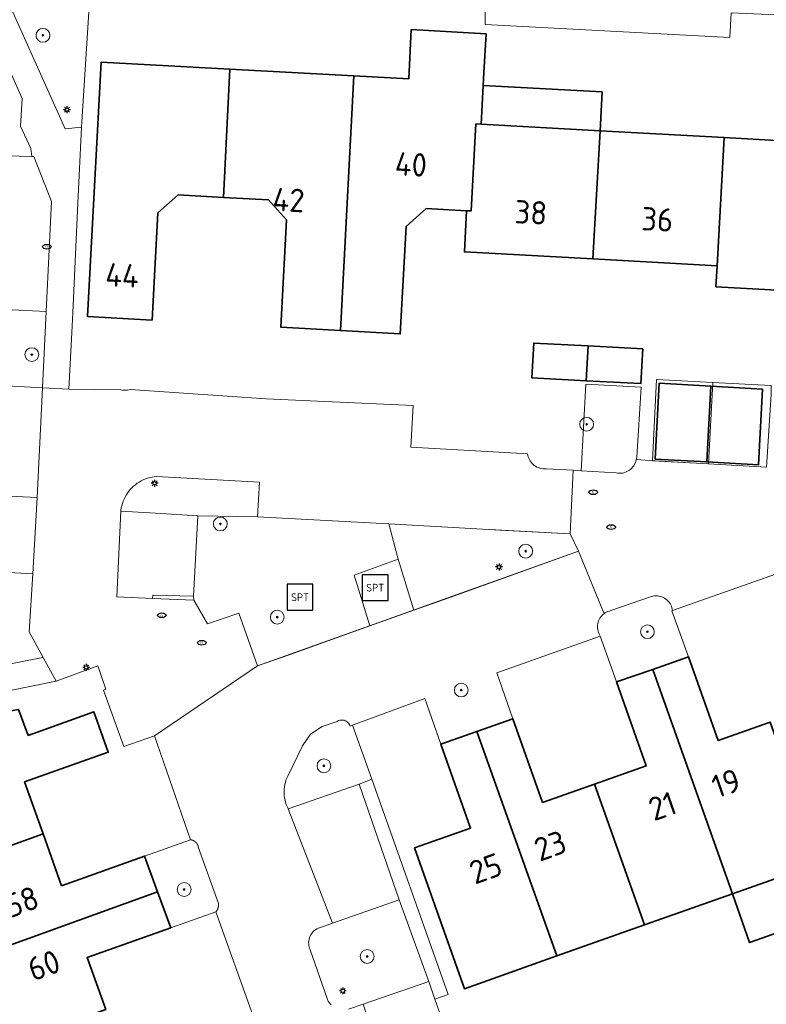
# Model space of a CAD drawing. Header units: metres. Extents: x 152610 to 160096, y 456114 to 462495.
# Tile 501 of 656: x 158115 to 158158, y 460393 to 460450. Entities that reach past the tile are written whole.
import ezdxf
from ezdxf.enums import TextEntityAlignment as Align

# ---------------------------------------------------------------- set-up
doc = ezdxf.new("R2010")
doc.units = ezdxf.units.M
doc.header["$LTSCALE"] = 0.5
doc.layers.get('0').update_dxf_attribs({"linetype": 'CONTINUOUS'})
for name, color, linetype, lineweight in [('B-PV-GR-BEPLANTING_CULTUUR_BODEMBEDEKKER-GV', 251, 'CONTINUOUS', 18), ('B-PV-GR-BEPLANTING_CULTUUR_BOSPLANTSOEN-GV', 251, 'CONTINUOUS', 18), ('B-PV-GR-BEPLANTING_CULTUUR_HEESTERS-GV', 251, 'CONTINUOUS', 18), ('B-PV-GR-BOOM-S', 251, 'CONTINUOUS', 25), ('B-PV-GR-HAAG-GV', 251, 'CONTINUOUS', 13), ('B-PV-IE-MEUBILAIR-S', 251, 'CONTINUOUS', 25), ('B-PV-IE-MEUBILAIR_WEGMEUBILAIR-S', 251, 'CONTINUOUS', 25), ('B-PV-IE-TERREINAFSCHEIDING_KUNSTMATIG_MUUR-G', 251, 'IE-TERREINAFSCHEIDING_KUNSTMATIG-SO', 18), ('B-PV-IE-TERREINAFSCHEIDING_KUNSTMATIG_MUUR-GV', 251, 'CONTINUOUS', 18), ('B-PV-OG-BEBOUWING-GV', 6, 'CONTINUOUS', 35), ('B-PV-OG-BEBOUWING-T18', 1, 'CONTINUOUS', 18), ('B-PV-OG-BEBOUWING_OVERBOUWING-GV', 251, 'CONTINUOUS', 18), ('B-PV-OG-TERREIN_BEGROEID-GV', 251, 'CONTINUOUS', 18), ('B-PV-VH-GESLOTENVERHARDING_ASFALT-GV', 251, 'CONTINUOUS', 18), ('B-PV-VH-ONVERHARD_ZAND-GV', 251, 'CONTINUOUS', 18), ('B-PV-VH-OPENVERHARDING_BETONSTRAATSTEEN-GV', 251, 'CONTINUOUS', 18), ('B-PV-VH-OPENVERHARDING_TEGEL-GV', 251, 'CONTINUOUS', 18)]:
    doc.layers.add(name, color=color, linetype=linetype, lineweight=lineweight)
doc.styles.add('NLCS-ISO', font='NLCS-ISO.ttf')
doc.styles.add('NLCS-ISO-M750-T18', font='NLCS-ISO.ttf', dxfattribs={"height": 1.35})
doc.linetypes.add('IE-TERREINAFSCHEIDING_KUNSTMATIG-SO', pattern='A,4,[82,NLCS.SHX,S=0.75,R=90,X=0,Y=0],4,-2', length=10)

# ---------------------------------------------------------------- blocks, each defined once
blk = doc.blocks.new('SIE-MEUBILAIR_PAAL_LICHTMAST-SO')
for points in [[(-0.62, 0), (-1, 0)], [(-0.71, 0.71), (-0.44, 0.44)], [(0, 1), (0, 0.62)], [(0.44, 0.44), (0.71, 0.71)], [(1, 0), (0.62, 0)], [(-0.71, -0.71), (-0.44, -0.44)], [(0, -0.62), (0, -1)], [(0.44, -0.44), (0.71, -0.71)]]:
    blk.add_lwpolyline(points)
blk.add_circle((0, 0), 0.5)
blk = doc.blocks.new('SIE-MEUBILAIR_PUT_RIOOLPUT-SO')
blk.add_ellipse((0, 0), major_axis=(1.25, 0), ratio=0.54)
at = {"style": 'NLCS-ISO'}
blk.add_text('ri', height=0.75, dxfattribs=at).set_placement((-0.04, 0.07), align=Align.MIDDLE_CENTER)
blk = doc.blocks.new('SIE-WEG_SPEELTOESTEL-SO')
at = {"flags": 128}
blk.add_lwpolyline([(-3.75, -3.75), (3.75, -3.75), (3.75, 3.75), (-3.75, 3.75)], close=True, dxfattribs=at)
at = {"style": 'NLCS-ISO'}
blk.add_text('SPT', height=2.25, dxfattribs=at).set_placement((0, 0), align=Align.MIDDLE_CENTER)
blk = doc.blocks.new('SGR-BOOM_GBKN-SO')
at = {"linetype": 'ByBlock', "lineweight": 18}
h = blk.add_hatch(color=0, dxfattribs=at)
h.dxf.hatch_style = 1
edge = h.paths.add_edge_path()
edge.add_arc((0, 0), 0.25, 0, 360)
at = {"color": 0, "linetype": 'ByBlock', "lineweight": 18}
for radius in [2, 0.25]:
    blk.add_circle((0, 0), radius, dxfattribs=at)
at = {"color": 0, "linetype": 'ByBlock', "lineweight": 18, "style": 'NLCS-ISO'}
blk.add_attdef('SOORT', (2.5, 0), '', height=1.5, dxfattribs=at)

msp = doc.modelspace()

# ---------------------------------------------------------------- linework, layer by layer
at = {"layer": 'B-PV-GR-BEPLANTING_CULTUUR_BODEMBEDEKKER-GV', "flags": 128}
for points in [[(158116.44, 460433.41), (158113.669, 460433.551), (158113.555, 460431.35), (158113.44, 460429.14), (158116.23, 460428.99)], [(158150.627, 460424.829), (158150.656, 460424.977), (158150.909, 460429.03), (158147.717, 460429.196), (158147.439, 460424.18), (158149.471, 460424.056), (158149.559, 460424.043), (158149.649, 460424.038), (158149.738, 460424.041), (158149.826, 460424.052), (158149.914, 460424.071), (158149.999, 460424.098), (158150.082, 460424.132), (158150.161, 460424.174), (158150.236, 460424.222), (158150.306, 460424.277), (158150.372, 460424.338), (158150.431, 460424.405), (158150.484, 460424.476), (158150.5, 460424.5), (158150.608, 460424.729)], [(158151.857, 460416.933), (158151.769, 460416.937), (158151.681, 460416.933), (158151.594, 460416.921), (158151.508, 460416.901), (158151.448, 460416.882), (158149.159, 460416.081), (158149.074, 460416.06), (158148.991, 460416.032), (158148.911, 460415.997), (158148.835, 460415.954), (158148.763, 460415.905), (158148.696, 460415.849), (158148.634, 460415.787), (158148.578, 460415.72), (158148.528, 460415.648), (158148.486, 460415.571), (158148.45, 460415.491), (158148.422, 460415.409), (158148.401, 460415.324), (158148.389, 460415.237), (158148.384, 460415.15), (158148.387, 460415.062), (158148.399, 460414.976), (158148.418, 460414.89), (158148.445, 460414.807), (158148.479, 460414.727), (158148.52, 460414.65), (158148.545, 460414.611), (158149.49, 460411.95), (158151.581, 460412.677), (158153.66, 460413.4), (158152.7, 460416.07), (158152.735, 460416.082), (158152.72, 460416.169), (158152.698, 460416.254), (158152.668, 460416.337), (158152.631, 460416.417), (158152.586, 460416.493), (158152.535, 460416.565), (158152.478, 460416.632), (158152.415, 460416.693), (158152.346, 460416.748), (158152.273, 460416.797), (158152.195, 460416.839), (158152.114, 460416.874), (158152.031, 460416.902), (158151.945, 460416.921)], [(158133.638, 460409.739), (158133.574, 460409.744), (158133.511, 460409.74), (158133.448, 460409.728), (158133.387, 460409.708), (158133.33, 460409.681), (158133.308, 460409.669), (158132.44, 460409.379), (158131.749, 460408.932), (158131.283, 460408.254), (158130.434, 460406.494), (158130.381, 460406.376), (158130.336, 460406.254), (158130.298, 460406.13), (158130.268, 460406.004), (158130.246, 460405.876), (158130.231, 460405.747), (158130.225, 460405.618), (158130.227, 460405.488), (158130.236, 460405.359), (158130.254, 460405.231), (158130.279, 460405.104), (158130.313, 460404.978), (158130.354, 460404.855), (158130.402, 460404.735), (158130.458, 460404.618), (158130.466, 460404.602), (158134.58, 460406.03), (158135.304, 460406.318), (158134.196, 460409.444), (158134.056, 460409.392), (158134.033, 460409.451), (158134.002, 460409.507), (158133.965, 460409.559), (158133.921, 460409.605), (158133.872, 460409.646), (158133.818, 460409.68), (158133.761, 460409.707), (158133.7, 460409.727)]]:
    msp.add_lwpolyline(points, close=True, dxfattribs=at)
msp.add_lwpolyline([(158133.967, 460393.003), (158134.801, 460393.283), (158138.61, 460394.6), (158136.9, 460399.32), (158133.025, 460397.978), (158132.275, 460397.716), (158132.195, 460397.684), (158132.118, 460397.644), (158132.045, 460397.598), (158131.977, 460397.545), (158131.914, 460397.486), (158131.856, 460397.421), (158131.805, 460397.352), (158131.761, 460397.277), (158131.723, 460397.199), (158131.693, 460397.119), (158131.671, 460397.035), (158131.656, 460396.95), (158131.649, 460396.864), (158131.65, 460396.777), (158131.66, 460396.691), (158131.677, 460396.607), (158131.702, 460396.524), (158131.734, 460396.444), (158131.741, 460396.429), (158132.714, 460393.613), (158132.747, 460393.53), (158132.786, 460393.451), (158132.833, 460393.376), (158132.887, 460393.305), (158132.946, 460393.239)], dxfattribs=at)
at = {"layer": 'B-PV-GR-BEPLANTING_CULTUUR_BOSPLANTSOEN-GV', "flags": 128}
for points in [[(158113.655, 460452.624), (158117.54, 460443.98), (158118.49, 460444.08), (158118.92, 460450.76)], [(158114.15, 460442.42), (158115.616, 460442.387), (158115.55, 460442.85), (158114.96, 460444.15), (158115.06, 460445.74), (158112.032, 460452.485)], [(158141.884, 460451.32), (158141.884, 460450.025), (158156.055, 460449.283), (158156.13, 460450.703), (158165.274, 460450.295), (158165.311, 460451.119), (158188.671, 460449.952), (158188.589, 460448.306), (158195.77, 460447.918), (158195.861, 460449.656), (158212.454, 460448.788), (158212.42, 460447.02), (158212.254, 460444.057), (158236.597, 460442.429), (158236.479, 460439.825), (158239.24, 460439.495), (158239.597, 460447.373), (158238.511, 460447.744), (158220.356, 460450.989)]]:
    msp.add_lwpolyline(points, dxfattribs=at)
at = {"layer": 'B-PV-GR-BEPLANTING_CULTUUR_HEESTERS-GV', "flags": 128}
for points in [[(158128.8, 460423.52), (158122.84, 460423.855), (158122.707, 460423.841), (158122.574, 460423.82), (158122.444, 460423.79), (158122.315, 460423.753), (158122.188, 460423.708), (158122.065, 460423.656), (158121.945, 460423.597), (158121.829, 460423.53), (158121.716, 460423.457), (158121.609, 460423.377), (158121.506, 460423.291), (158121.409, 460423.198), (158121.317, 460423.101), (158121.232, 460422.997), (158121.152, 460422.889), (158121.08, 460422.777), (158121.014, 460422.66), (158120.955, 460422.54), (158120.903, 460422.416), (158120.859, 460422.289), (158120.823, 460422.16), (158120.794, 460422.029), (158120.773, 460421.897), (158120.768, 460421.85), (158122.777, 460421.728), (158125.22, 460421.58), (158128.69, 460421.52)], [(158112.96, 460420.56), (158112.85, 460418.36), (158115.67, 460418.22), (158115.92, 460422.63), (158113.07, 460422.76)], [(158124.82, 460402.807), (158124.811, 460402.808), (158122.141, 460401.866), (158122.898, 460399.791), (158123.655, 460397.715), (158126.268, 460398.625), (158126.275, 460398.633), (158126.282, 460398.641), (158126.289, 460398.649), (158126.296, 460398.657), (158126.302, 460398.666), (158126.309, 460398.674), (158126.315, 460398.683), (158126.321, 460398.691), (158126.327, 460398.7), (158126.333, 460398.709), (158126.338, 460398.718), (158126.344, 460398.727), (158126.349, 460398.736), (158126.354, 460398.746), (158126.359, 460398.755), (158126.364, 460398.765), (158126.369, 460398.774), (158126.373, 460398.784), (158126.377, 460398.793), (158126.381, 460398.803), (158126.385, 460398.813), (158126.389, 460398.823), (158126.393, 460398.833), (158126.396, 460398.843), (158126.403, 460398.863), (158126.405, 460398.874), (158126.408, 460398.884), (158126.411, 460398.894), (158126.413, 460398.904), (158126.415, 460398.915), (158126.417, 460398.925), (158126.419, 460398.936), (158126.421, 460398.946), (158126.422, 460398.957), (158126.424, 460398.967), (158126.424, 460398.978), (158126.425, 460398.988), (158126.426, 460398.999), (158126.427, 460399.01), (158126.427, 460399.02), (158126.427, 460399.031), (158126.427, 460399.041), (158126.427, 460399.052), (158126.426, 460399.063), (158126.426, 460399.073), (158126.425, 460399.084), (158126.424, 460399.094), (158126.423, 460399.105), (158126.422, 460399.115), (158126.42, 460399.126), (158125.256, 460402.394), (158125.254, 460402.403), (158125.252, 460402.412), (158125.25, 460402.42), (158125.248, 460402.429), (158125.246, 460402.438), (158125.243, 460402.447), (158125.24, 460402.455), (158125.238, 460402.464), (158125.234, 460402.472), (158125.231, 460402.481), (158125.228, 460402.489), (158125.225, 460402.498), (158125.221, 460402.506), (158125.217, 460402.514), (158125.213, 460402.522), (158125.209, 460402.53), (158125.205, 460402.538), (158125.201, 460402.546), (158125.196, 460402.554), (158125.192, 460402.562), (158125.187, 460402.57), (158125.182, 460402.577), (158125.177, 460402.585), (158125.172, 460402.592), (158125.167, 460402.6), (158125.162, 460402.607), (158125.156, 460402.614), (158125.15, 460402.621), (158125.145, 460402.628), (158125.139, 460402.635), (158125.133, 460402.642), (158125.127, 460402.648), (158125.121, 460402.655), (158125.114, 460402.661), (158125.108, 460402.668), (158125.101, 460402.674), (158125.095, 460402.68), (158125.088, 460402.686), (158125.081, 460402.692), (158125.074, 460402.698), (158125.067, 460402.703), (158125.06, 460402.709), (158125.052, 460402.714), (158125.045, 460402.719), (158125.038, 460402.724), (158125.03, 460402.729), (158125.023, 460402.734), (158125.015, 460402.739), (158125.007, 460402.743), (158124.999, 460402.748), (158124.991, 460402.752), (158124.983, 460402.756), (158124.975, 460402.76), (158124.967, 460402.764), (158124.959, 460402.768), (158124.95, 460402.771), (158124.942, 460402.775), (158124.934, 460402.778), (158124.925, 460402.781), (158124.917, 460402.784), (158124.908, 460402.787), (158124.899, 460402.79), (158124.891, 460402.792), (158124.882, 460402.795), (158124.873, 460402.797), (158124.864, 460402.799), (158124.856, 460402.801), (158124.847, 460402.803), (158124.838, 460402.804), (158124.829, 460402.806)]]:
    msp.add_lwpolyline(points, close=True, dxfattribs=at)
at = {"layer": 'B-PV-GR-HAAG-GV', "flags": 128}
msp.add_lwpolyline([(158135.304, 460406.318), (158134.58, 460406.03), (158136.9, 460399.32), (158138.61, 460394.6), (158138.968, 460393.582), (158139.724, 460393.848)], close=True, dxfattribs=at)
at = {"layer": 'B-PV-IE-TERREINAFSCHEIDING_KUNSTMATIG_MUUR-G', "flags": 128}
msp.add_lwpolyline([(158142.121, 460420.785), (158146.8, 460420.53), (158147.28, 460419.52), (158128.69, 460412.89), (158127.61, 460415.94), (158125.79, 460415.31), (158124.99, 460416.68)], dxfattribs=at)
at = {"layer": 'B-PV-IE-TERREINAFSCHEIDING_KUNSTMATIG_MUUR-GV', "flags": 128}
msp.add_lwpolyline([(158124.98, 460416.92), (158122.616, 460416.979), (158122.61, 460416.78), (158124.99, 460416.68)], close=True, dxfattribs=at)
at = {"layer": 'B-PV-OG-BEBOUWING-GV', "flags": 128}
for points in [[(158141.925, 460449.496), (158137.595, 460449.734), (158137.444, 460446.886), (158134.27, 460447.06), (158133.49, 460432.307), (158136.96, 460432.11), (158137.3, 460438.33), (158138.46, 460439.37), (158140.8, 460439.241), (158141.07, 460439.24), (158141.34, 460444.27), (158141.64, 460444.26), (158141.762, 460446.507), (158141.803, 460447.25)], [(158127.08, 460447.45), (158119.62, 460447.85), (158118.84, 460433.11), (158122.58, 460432.91), (158122.92, 460439.13), (158124.08, 460440.16), (158126.71, 460440.02)], [(158134.27, 460447.06), (158127.08, 460447.45), (158126.71, 460440.02), (158129.33, 460439.87), (158130.37, 460438.71), (158130.031, 460432.504), (158133.49, 460432.307)], [(158164.74, 460441.93), (158165.006, 460447.171), (158162.305, 460447.297), (158162.112, 460443.129), (158155.718, 460443.48), (158155.31, 460436.05), (158155.246, 460434.84), (158159.865, 460434.595), (158159.929, 460435.796), (158162.77, 460435.64), (158162.97, 460439.34), (158164.59, 460439.252)], [(158148.654, 460446.127), (158141.762, 460446.507), (158141.64, 460444.26), (158148.53, 460443.88)], [(158141.64, 460444.26), (158141.34, 460444.27), (158141.07, 460439.24), (158140.8, 460439.241), (158140.67, 460436.855), (158148.119, 460436.45), (158148.53, 460443.88)], [(158155.718, 460443.48), (158148.53, 460443.88), (158148.119, 460436.45), (158155.31, 460436.05)], [(158147.84, 460431.416), (158144.69, 460431.58), (158144.58, 460429.557), (158147.728, 460429.394)], [(158151.01, 460431.25), (158147.84, 460431.416), (158147.728, 460429.394), (158150.901, 460429.23)], [(158154.944, 460429.085), (158151.949, 460429.251), (158151.719, 460424.857), (158154.714, 460424.691)], [(158157.94, 460428.918), (158154.944, 460429.085), (158154.714, 460424.691), (158157.71, 460424.524)], [(158155.38, 460408.56), (158153.66, 460413.4), (158151.581, 460412.677), (158156.2, 460399.68), (158161.289, 460401.479), (158158.39, 460409.63)], [(158156.2, 460399.68), (158151.581, 460412.677), (158149.49, 460411.95), (158151.21, 460407.09), (158148.21, 460406.03), (158151.108, 460397.879), (158151.111, 460397.88)], [(158115.389, 460408.85), (158114.847, 460410.352), (158100.945, 460407.877), (158101.48, 460406.39), (158101.555, 460406.417), (158102.418, 460404.017), (158105.975, 460405.296), (158106.002, 460405.221), (158106.32, 460405.335), (158108.14, 460400.22), (158116.26, 460403.149), (158115.19, 460406.16), (158120.04, 460407.89), (158119.2, 460410.22)], [(158145.2, 460404.96), (158143.48, 460409.82), (158141.4, 460409.08), (158146.019, 460396.08), (158151.108, 460397.879), (158148.21, 460406.03)], [(158146.019, 460396.08), (158141.4, 460409.08), (158139.31, 460408.34), (158141.03, 460403.49), (158137.788, 460402.336), (158140.67, 460394.18)], [(158117.33, 460400.15), (158116.26, 460403.149), (158108.14, 460400.22), (158109.96, 460395.13), (158122.898, 460399.791), (158122.141, 460401.866)], [(158162.29, 460398.652), (158161.289, 460401.479), (158156.2, 460399.68), (158157.2, 460396.852)], [(158123.655, 460397.715), (158122.898, 460399.791), (158109.96, 460395.13), (158111.77, 460390.05), (158119.89, 460392.979), (158118.81, 460395.99)]]:
    msp.add_lwpolyline(points, close=True, dxfattribs=at)
at = {"layer": 'B-PV-OG-BEBOUWING_OVERBOUWING-GV', "flags": 128}
for points in [[(158154.824, 460424.583), (158155.075, 460429.296), (158151.805, 460429.472), (158151.562, 460424.762)], [(158158.44, 460429.115), (158155.075, 460429.296), (158154.824, 460424.583), (158158.18, 460424.4), (158158.45, 460428.6)]]:
    msp.add_lwpolyline(points, close=True, dxfattribs=at)
at = {"layer": 'B-PV-OG-TERREIN_BEGROEID-GV', "flags": 128}
for points in [[(158128.69, 460421.52), (158125.22, 460421.58), (158124.98, 460416.92), (158124.99, 460416.68), (158125.79, 460415.31), (158127.61, 460415.94), (158128.69, 460412.89), (158130.58, 460413.54), (158135.194, 460415.193), (158134.285, 460418.135), (158136.834, 460419.061), (158136.292, 460421.104)], [(158142.753, 460420.751), (158136.292, 460421.104), (158136.834, 460419.061), (158137.738, 460416.104), (158139.82, 460416.85), (158147.28, 460419.52), (158146.8, 460420.53)], [(158137.738, 460416.104), (158136.834, 460419.061), (158134.285, 460418.135), (158135.194, 460415.193)]]:
    msp.add_lwpolyline(points, close=True, dxfattribs=at)
at = {"layer": 'B-PV-VH-GESLOTENVERHARDING_ASFALT-GV', "flags": 128}
for points in [[(158132.946, 460393.239), (158132.887, 460393.305), (158132.833, 460393.376), (158132.786, 460393.451), (158132.747, 460393.53), (158132.714, 460393.613), (158131.741, 460396.429), (158131.734, 460396.444), (158131.702, 460396.524), (158131.677, 460396.607), (158131.66, 460396.691), (158131.65, 460396.777), (158131.649, 460396.864), (158131.656, 460396.95), (158131.671, 460397.035), (158131.693, 460397.119), (158131.723, 460397.199), (158131.761, 460397.277), (158131.805, 460397.352), (158131.856, 460397.421), (158131.914, 460397.486), (158131.977, 460397.545), (158132.045, 460397.598), (158132.118, 460397.644), (158132.195, 460397.684), (158132.275, 460397.716), (158133.025, 460397.978), (158130.466, 460404.602), (158130.458, 460404.618), (158130.402, 460404.735), (158130.354, 460404.855), (158130.313, 460404.978), (158130.279, 460405.104), (158130.254, 460405.231), (158130.236, 460405.359), (158130.227, 460405.488), (158130.225, 460405.618), (158130.231, 460405.747), (158130.246, 460405.876), (158130.268, 460406.004), (158130.298, 460406.13), (158130.336, 460406.254), (158130.381, 460406.376), (158130.434, 460406.494), (158131.283, 460408.254), (158131.749, 460408.932), (158132.44, 460409.379), (158133.308, 460409.669), (158133.33, 460409.681), (158133.387, 460409.708), (158133.448, 460409.728), (158133.511, 460409.74), (158133.574, 460409.744), (158133.638, 460409.739), (158133.7, 460409.727), (158133.761, 460409.707), (158133.818, 460409.68), (158133.872, 460409.646), (158133.921, 460409.605), (158133.965, 460409.559), (158134.002, 460409.507), (158134.033, 460409.451), (158134.056, 460409.392), (158134.196, 460409.444), (158138.372, 460410.985), (158139.31, 460408.34), (158141.4, 460409.08), (158143.48, 460409.82), (158142.56, 460412.47), (158148.545, 460414.611), (158148.52, 460414.65), (158148.479, 460414.727), (158148.445, 460414.807), (158148.418, 460414.89), (158148.399, 460414.976), (158148.387, 460415.062), (158148.384, 460415.15), (158148.389, 460415.237), (158148.401, 460415.324), (158148.422, 460415.409), (158148.45, 460415.491), (158148.486, 460415.571), (158148.528, 460415.648), (158148.578, 460415.72), (158148.634, 460415.787), (158148.696, 460415.849), (158148.763, 460415.905), (158147.28, 460419.52), (158139.82, 460416.85), (158137.738, 460416.104), (158135.194, 460415.193), (158130.58, 460413.54), (158128.69, 460412.89), (158122.72, 460408.83), (158124.811, 460402.808), (158124.82, 460402.807), (158124.829, 460402.806), (158124.838, 460402.804), (158124.847, 460402.803), (158124.856, 460402.801), (158124.864, 460402.799), (158124.873, 460402.797), (158124.882, 460402.795), (158124.891, 460402.792), (158124.899, 460402.79), (158124.908, 460402.787), (158124.917, 460402.784), (158124.925, 460402.781), (158124.934, 460402.778), (158124.942, 460402.775), (158124.95, 460402.771), (158124.959, 460402.768), (158124.967, 460402.764), (158124.975, 460402.76), (158124.983, 460402.756), (158124.991, 460402.752), (158124.999, 460402.748), (158125.007, 460402.743), (158125.015, 460402.739), (158125.023, 460402.734), (158125.03, 460402.729), (158125.038, 460402.724), (158125.045, 460402.719), (158125.052, 460402.714), (158125.06, 460402.709), (158125.067, 460402.703), (158125.074, 460402.698), (158125.081, 460402.692), (158125.088, 460402.686), (158125.095, 460402.68), (158125.101, 460402.674), (158125.108, 460402.668), (158125.114, 460402.661), (158125.121, 460402.655), (158125.127, 460402.648), (158125.133, 460402.642), (158125.139, 460402.635), (158125.145, 460402.628), (158125.15, 460402.621), (158125.156, 460402.614), (158125.162, 460402.607), (158125.167, 460402.6), (158125.172, 460402.592), (158125.177, 460402.585), (158125.182, 460402.577), (158125.187, 460402.57), (158125.192, 460402.562), (158125.196, 460402.554), (158125.201, 460402.546), (158125.205, 460402.538), (158125.209, 460402.53), (158125.213, 460402.522), (158125.217, 460402.514), (158125.221, 460402.506), (158125.225, 460402.498), (158125.228, 460402.489), (158125.231, 460402.481), (158125.234, 460402.472), (158125.238, 460402.464), (158125.24, 460402.455), (158125.243, 460402.447), (158125.246, 460402.438), (158125.248, 460402.429), (158125.25, 460402.42), (158125.252, 460402.412), (158125.254, 460402.403), (158125.256, 460402.394), (158126.42, 460399.126), (158126.422, 460399.115), (158126.423, 460399.105), (158126.424, 460399.094), (158126.425, 460399.084), (158126.426, 460399.073), (158126.426, 460399.063), (158126.427, 460399.052), (158126.427, 460399.041), (158126.427, 460399.031), (158126.427, 460399.02), (158126.427, 460399.01), (158126.426, 460398.999), (158126.425, 460398.988), (158126.424, 460398.978), (158126.424, 460398.967), (158126.422, 460398.957), (158126.421, 460398.946), (158126.419, 460398.936), (158126.417, 460398.925), (158126.415, 460398.915), (158126.413, 460398.904), (158126.411, 460398.894), (158126.408, 460398.884), (158126.405, 460398.874), (158126.403, 460398.863), (158126.396, 460398.843), (158126.393, 460398.833), (158126.389, 460398.823), (158126.385, 460398.813), (158126.381, 460398.803), (158126.377, 460398.793), (158126.373, 460398.784), (158126.369, 460398.774), (158126.364, 460398.765), (158126.359, 460398.755), (158126.354, 460398.746), (158126.349, 460398.736), (158126.344, 460398.727), (158126.338, 460398.718), (158126.333, 460398.709), (158126.327, 460398.7), (158126.321, 460398.691), (158126.315, 460398.683), (158126.309, 460398.674), (158126.302, 460398.666), (158126.296, 460398.657), (158126.289, 460398.649), (158126.282, 460398.641), (158126.275, 460398.633), (158126.268, 460398.625), (158128.41, 460392.65)], [(158137.257, 460385.785), (158134.801, 460393.283), (158133.967, 460393.003)]]:
    msp.add_lwpolyline(points, dxfattribs=at)
at = {"layer": 'B-PV-VH-ONVERHARD_ZAND-GV', "flags": 128}
msp.add_lwpolyline([(158135.304, 460406.318), (158134.58, 460406.03), (158136.9, 460399.32), (158138.61, 460394.6), (158138.968, 460393.582), (158139.724, 460393.848)], close=True, dxfattribs=at)
at = {"layer": 'B-PV-VH-OPENVERHARDING_BETONSTRAATSTEEN-GV', "flags": 128}
for points in [[(158122.61, 460416.78), (158120.535, 460416.88), (158120.768, 460421.85), (158120.773, 460421.897), (158120.794, 460422.029), (158120.823, 460422.16), (158120.859, 460422.289), (158120.903, 460422.416), (158120.955, 460422.54), (158121.014, 460422.66), (158121.08, 460422.777), (158121.152, 460422.889), (158121.232, 460422.997), (158121.317, 460423.101), (158121.409, 460423.198), (158121.506, 460423.291), (158121.609, 460423.377), (158121.716, 460423.457), (158121.829, 460423.53), (158121.945, 460423.597), (158122.065, 460423.656), (158122.188, 460423.708), (158122.315, 460423.753), (158122.444, 460423.79), (158122.574, 460423.82), (158122.707, 460423.841), (158122.84, 460423.855), (158128.8, 460423.52), (158128.69, 460421.52), (158136.292, 460421.104), (158142.753, 460420.751), (158146.8, 460420.53), (158146.965, 460424.209), (158145.419, 460424.303), (158145.394, 460424.301), (158145.305, 460424.297), (158145.216, 460424.302), (158145.128, 460424.315), (158145.041, 460424.335), (158144.957, 460424.363), (158144.876, 460424.399), (158144.798, 460424.442), (158144.724, 460424.491), (158144.655, 460424.547), (158144.591, 460424.609), (158144.533, 460424.677), (158144.481, 460424.749), (158144.436, 460424.826), (158144.398, 460424.907), (158144.368, 460424.99), (158144.345, 460425.076), (158144.33, 460425.164), (158143.7, 460425.2), (158137.56, 460425.55), (158137.705, 460427.959), (158129.18, 460428.35), (158121.307, 460428.887), (158121.259, 460428.874), (158121.161, 460428.856), (158121.062, 460428.847), (158120.962, 460428.845), (158120.863, 460428.851), (158120.764, 460428.865), (158117.755, 460428.908), (158116.23, 460428.99), (158115.92, 460422.63), (158115.67, 460418.22), (158115.45, 460414.85), (158116.267, 460413.376), (158117.03, 460412), (158119.43, 460412.88), (158119.9, 460411.54), (158119.76, 460411.48), (158120.94, 460408.21), (158122.72, 460408.83), (158128.69, 460412.89), (158127.61, 460415.94), (158125.79, 460415.31), (158124.99, 460416.68)], [(158122.777, 460421.728), (158120.768, 460421.85), (158120.535, 460416.88), (158122.61, 460416.78), (158122.616, 460416.979), (158124.98, 460416.92), (158125.22, 460421.58)], [(158136.9, 460399.32), (158134.58, 460406.03), (158130.466, 460404.602), (158133.025, 460397.978)], [(158138.61, 460394.6), (158134.801, 460393.283), (158137.257, 460385.785), (158137.82, 460385.98), (158141.226, 460387.16), (158138.968, 460393.582)]]:
    msp.add_lwpolyline(points, close=True, dxfattribs=at)
msp.add_lwpolyline([(158158.18, 460424.4), (158151.41, 460424.77), (158150.627, 460424.829), (158150.608, 460424.729), (158150.5, 460424.5), (158150.484, 460424.476), (158150.431, 460424.405), (158150.372, 460424.338), (158150.306, 460424.277), (158150.236, 460424.222), (158150.161, 460424.174), (158150.082, 460424.132), (158149.999, 460424.098), (158149.914, 460424.071), (158149.826, 460424.052), (158149.738, 460424.041), (158149.649, 460424.038), (158149.559, 460424.043), (158149.471, 460424.056), (158147.439, 460424.18), (158146.965, 460424.209), (158146.8, 460420.53), (158147.28, 460419.52), (158148.763, 460415.905), (158148.835, 460415.954), (158148.911, 460415.997), (158148.991, 460416.032), (158149.074, 460416.06), (158149.159, 460416.081), (158151.448, 460416.882), (158151.508, 460416.901), (158151.594, 460416.921), (158151.681, 460416.933), (158151.769, 460416.937), (158151.857, 460416.933), (158151.945, 460416.921), (158152.031, 460416.902), (158152.114, 460416.874), (158152.195, 460416.839), (158152.273, 460416.797), (158152.346, 460416.748), (158152.415, 460416.693), (158152.478, 460416.632), (158152.535, 460416.565), (158152.586, 460416.493), (158152.631, 460416.417), (158152.668, 460416.337), (158152.698, 460416.254), (158152.72, 460416.169), (158152.735, 460416.082), (158158.76, 460418.21)], dxfattribs=at)
at = {"layer": 'B-PV-VH-OPENVERHARDING_TEGEL-GV', "flags": 128}
msp.add_lwpolyline([(158118.49, 460444.08), (158117.54, 460443.98), (158113.655, 460452.624), (158113.278, 460453.463), (158112.769, 460454.594), (158111.715, 460456.94), (158110.661, 460456.915), (158110.357, 460456.904), (158110.054, 460456.891), (158111.223, 460454.287), (158111.716, 460453.188), (158112.032, 460452.485), (158115.06, 460445.74), (158114.96, 460444.15), (158115.55, 460442.85), (158115.616, 460442.387), (158115.725, 460442.385), (158116.75, 460439.78), (158116.44, 460433.41), (158116.23, 460428.99), (158117.755, 460428.908), (158117.93, 460432.19), (158117.984, 460433.343), (158118.283, 460439.685)], close=True, dxfattribs=at)
msp.add_lwpolyline([(158094.709, 460407.47), (158117.03, 460412), (158116.267, 460413.376), (158115.345, 460413.189), (158109.605, 460412.024)], dxfattribs=at)

# ---------------------------------------------------------------- block references
at = {"layer": 'B-PV-GR-BOOM-S', "xscale": 0.2, "yscale": 0.2, "zscale": 0.2}
for p in [(158116.256, 460449.406), (158115.61, 460430.91), (158147.756, 460426.877), (158126.532, 460421.101), (158144.223, 460419.525), (158129.829, 460415.704), (158151.276, 460414.86), (158140.49, 460411.48), (158132.533, 460407.093), (158124.434, 460399.931), (158135.039, 460396.051)]:
    msp.add_blockref('SGR-BOOM_GBKN-SO', p, dxfattribs=at)
at = {"layer": 'B-PV-IE-MEUBILAIR-S', "xscale": 0.2, "yscale": 0.2, "zscale": 0.2}
for name, p in [('SIE-MEUBILAIR_PAAL_LICHTMAST-SO', (158117.643, 460445.096)), ('SIE-MEUBILAIR_PUT_RIOOLPUT-SO', (158116.473, 460437.159)), ('SIE-MEUBILAIR_PAAL_LICHTMAST-SO', (158122.721, 460423.459)), ('SIE-MEUBILAIR_PUT_RIOOLPUT-SO', (158148.13, 460422.94)), ('SIE-MEUBILAIR_PUT_RIOOLPUT-SO', (158149.17, 460420.92)), ('SIE-MEUBILAIR_PAAL_LICHTMAST-SO', (158142.678, 460418.611)), ('SIE-MEUBILAIR_PUT_RIOOLPUT-SO', (158123.14, 460415.81)), ('SIE-MEUBILAIR_PUT_RIOOLPUT-SO', (158125.458, 460414.224)), ('SIE-MEUBILAIR_PAAL_LICHTMAST-SO', (158118.761, 460412.792)), ('SIE-MEUBILAIR_PAAL_LICHTMAST-SO', (158133.628, 460394.057))]:
    msp.add_blockref(name, p, dxfattribs=at)
at = {"layer": 'B-PV-IE-MEUBILAIR_WEGMEUBILAIR-S', "xscale": 0.2, "yscale": 0.2, "zscale": 0.2}
for p in [(158135.502, 460417.409), (158131.148, 460416.857)]:
    msp.add_blockref('SIE-WEG_SPEELTOESTEL-SO', p, dxfattribs=at)

# ---------------------------------------------------------------- texts
at = {"layer": 'B-PV-OG-BEBOUWING-T18', "style": 'NLCS-ISO-M750-T18'}
for s, rotation, p in [('40', 356.7, (158137.578, 460441.929)), ('42', 357, (158130.49, 460439.871)), ('38', 356.9, (158144.53, 460439.149)), ('36', 356.8, (158151.854, 460438.746)), ('44', 357, (158120.843, 460435.506)), ('19', 19.2, (158155.833, 460406.081)), ('21', 19.2, (158152.147, 460404.76)), ('23', 19.6, (158145.644, 460402.464)), ('25', 19.5, (158141.903, 460401.144)), ('58', 20.1, (158115.021, 460399.218)), ('60', 20.1, (158116.306, 460395.538))]:
    msp.add_text(s, height=1.35, rotation=rotation, dxfattribs=at).set_placement(p, align=Align.MIDDLE)

doc.saveas('drawing.dxf')
